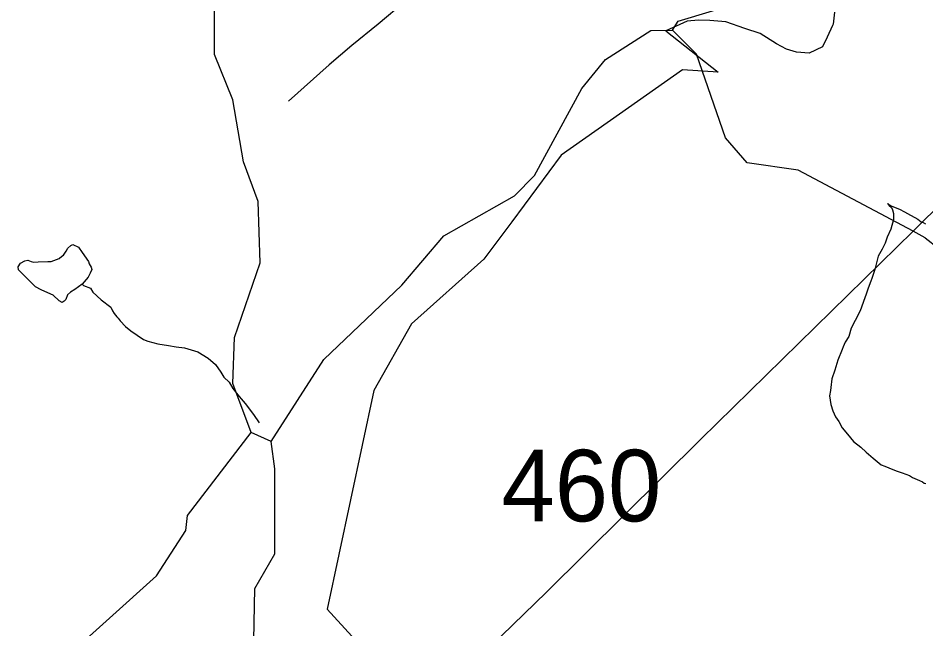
# Model space of a CAD drawing. Extents: x 2001466 to 2224147, y 644118 to 847247.
# Drawn here: x 2033047 to 2037207, y 697641 to 700441 of the extents above; entities that cross this region are included whole.
import ezdxf

# ---------------------------------------------------------------- set-up
doc = ezdxf.new("R2010")
doc.units = 0
for name, color, linetype in [('Exist Boundary Political City Limit New', 7, 'Continuous'), ('Exist Hydrographic Creek Single Shore', 7, 'Continuous'), ('Exist Hydrographic Misc Water Feature', 7, 'Continuous'), ('Exist Road Non-System Type 51', 7, 'Continuous'), ('Exist Road Secondary Structure Standard Bridge Number Label', 7, 'Continuous'), ('Exist Utilities Electrical Transmission Line', 7, 'Continuous'), ('Map Preparation Boundary City Limit Buffer Line', 7, 'Continuous')]:
    doc.layers.add(name, color=color, linetype=linetype)

msp = doc.modelspace()

# ---------------------------------------------------------------- linework, layer by layer
at = {"layer": 'Exist Boundary Political City Limit New'}
msp.add_lwpolyline([(2036787.4, 700468.3), (2036781.5, 700412.7), (2036778.9, 700407.2), (2036755, 700353.3), (2036733.2, 700309.6), (2036672.1, 700279.8), (2036614.2, 700284.5), (2036567.4, 700298.6), (2036522, 700323.6), (2036447, 700370.5), (2036376.8, 700393.9), (2036290.8, 700423.6), (2036217.2, 700429.9), (2036165, 700430.8), (2036112.9, 700426.9), (2036015.2, 700382.4), (2036254.6, 700192.9), (2036091.2, 700203.5), (2035802.2, 700000), (2035535.2, 699812.1), (2035310.2, 699507.4), (2035181.5, 699336.1), (2034850.1, 699039.1), (2034677.2, 698733.6), (2034464, 697730.9), (2034738.1, 697430.1)], dxfattribs=at)
at = {"layer": 'Exist Hydrographic Creek Single Shore'}
for p, q in [((2037204.1, 699434.3), (2037148.1, 699464.1)), ((2034206.5, 698500.3), (2034114.4, 698541.4))]:
    msp.add_line(p, q, dxfattribs=at)
for points in [[(2036046.4, 700385.4), (2036071.4, 700427.6), (2036371.4, 700516.6), (2036471.5, 700652.5), (2036496.5, 700760.2), (2036729.4, 700935.9), (2037054.4, 701391.9), (2037120.6, 701441.8), (2037159.2, 701462.1), (2037201.7, 701470.8)], [(2037204.1, 699434.3), (2037329.4, 699335.6), (2037662.4, 699246.8), (2037896.4, 699120.7), (2038346.5, 699147.6), (2038554.4, 699232), (2039020.5, 699330.7), (2039195.4, 699648.7), (2039444.3, 699797.9), (2039861.4, 699874.7), (2039927.4, 699925.8), (2040002.5, 700065.4), (2040285.5, 700282.7), (2040410.4, 700320), (2040491, 700297.3), (2040546.7, 700291.4), (2040638.4, 700298), (2040743.3, 700352.2), (2040901.4, 700427.7), (2041118.4, 700636.5), (2041267.4, 700836.9)], [(2034114.4, 698541.4), (2034031.4, 698766.3), (2034039.4, 698976.1), (2034156.4, 699318.3), (2034147.4, 699600.6), (2034080.4, 699782.4), (2034030.5, 700065.6), (2033947.5, 700274), (2033946.5, 700707.1), (2033930.5, 700792.8)], [(2034206.5, 698500.3), (2034447.4, 698875.9), (2034805.4, 699216.4), (2034997.4, 699442.2), (2035322.4, 699625.9), (2035413.4, 699719.2), (2035630.4, 700118.4), (2035738.4, 700250.7), (2035946.6, 700384.3), (2036046.4, 700385.4)], [(2037148.1, 699464.1), (2036621.4, 699743.8), (2036388.4, 699778.1), (2036288.4, 699891.7), (2036155.5, 700275), (2036046.4, 700385.4)], [(2033215.5, 697332.7), (2033265.3, 697508.9), (2033681.3, 697884.3), (2033815.4, 698091.5), (2033823.4, 698160.3), (2034114.4, 698541.4)], [(2034090.4, 696983.5), (2034140.5, 697067.7), (2034165.5, 697224.8), (2034123.4, 697350.2), (2034131.4, 697825.9), (2034223.3, 697984.8), (2034223.5, 698375.2), (2034206.5, 698500.3)]]:
    msp.add_lwpolyline(points, dxfattribs=at)
at = {"layer": 'Exist Hydrographic Misc Water Feature'}
for points in [[(2037030.5, 699591.1), (2037038.5, 699581.1), (2037048.5, 699573.1), (2037054.4, 699561.2), (2037058.8, 699545.2), (2037058.5, 699517.1), (2037046.7, 699473.2), (2037028.6, 699437.1), (2037020.6, 699409.1), (2037006.7, 699381.2), (2036988.8, 699349.1), (2036972.8, 699289.1), (2036958.7, 699247.1), (2036954.8, 699235.1), (2036942.7, 699203.2), (2036932.9, 699175.1), (2036926.7, 699159.1), (2036905, 699099.1), (2036882.8, 699055.1), (2036865, 699019.1), (2036853.1, 698981.1), (2036837.1, 698955.1), (2036827, 698933.1), (2036822.9, 698921.2), (2036803.1, 698873.1), (2036789.1, 698827.1), (2036775.2, 698787.2), (2036771.1, 698747.1), (2036769.2, 698733.1), (2036765.1, 698709.1), (2036771.1, 698669.1), (2036781.1, 698641.1), (2036787.1, 698627.1), (2036793.2, 698613.1), (2036807.2, 698591.1), (2036823.4, 698563.2), (2036847.3, 698533.2), (2036875.2, 698499.2), (2036909.3, 698473.3), (2036933.3, 698451.3), (2036965.3, 698423.2), (2037001.3, 698393.3), (2037019.2, 698387.3), (2037037.2, 698379.3), (2037071.3, 698365.4), (2037097.3, 698355.4), (2037131.3, 698343.4), (2037145.3, 698335.4), (2037167.2, 698325.4), (2037177.3, 698321.4), (2037191.2, 698315.4), (2037199.2, 698309.4), (2037207.2, 698307.4)], [(2037030.5, 699591.1), (2037040.5, 699585.1), (2037050.6, 699579.2), (2037086.6, 699565.2), (2037108.6, 699553.2), (2037136.5, 699537.2), (2037156.6, 699527.2), (2037170.5, 699519.2), (2037184.5, 699507.2), (2037194.7, 699503.2), (2037204.5, 699497.2)], [(2033341.4, 699220.9), (2033307.5, 699196.9), (2033287.4, 699184.9), (2033273.5, 699172.9), (2033265.5, 699150.9), (2033257.5, 699142.9), (2033249.5, 699136.9), (2033235.4, 699144.9), (2033207.5, 699170.8), (2033169.5, 699186.8), (2033153.5, 699194.8), (2033127.5, 699208.8), (2033105.3, 699230.7), (2033081.4, 699254.7), (2033061.5, 699274.8), (2033049.4, 699286.8), (2033047.3, 699300.7), (2033057.4, 699316.7), (2033077.3, 699328.7), (2033091.4, 699330.7), (2033107.4, 699324.7), (2033119.3, 699322.7), (2033139.4, 699322.8), (2033183.3, 699324.8), (2033199.3, 699324.8), (2033235.4, 699338.9), (2033247.2, 699348.8), (2033255.2, 699354.8), (2033267.3, 699372.8), (2033275.3, 699386.9), (2033289.3, 699398.8), (2033297.3, 699402.8), (2033323.3, 699390.9), (2033341.4, 699366.9), (2033369.3, 699325), (2033373.4, 699314.9), (2033381.3, 699299), (2033385.2, 699288.9), (2033377.2, 699270.9), (2033367.4, 699252.9), (2033359.4, 699242.9), (2033341.4, 699220.9)], [(2033341.4, 699220.9), (2033347.5, 699214.9), (2033379.5, 699202.9), (2033389.3, 699185), (2033427.5, 699148.9), (2033471.4, 699115), (2033479.4, 699099), (2033487.4, 699087), (2033499.5, 699071), (2033505.4, 699065), (2033515.5, 699053.1), (2033539.4, 699027.1), (2033563.4, 699007.1), (2033621.5, 698967.1), (2033641.4, 698959.1), (2033687.5, 698947.2), (2033735.5, 698939.2), (2033771.4, 698933.2), (2033809.5, 698929.3), (2033871.4, 698911.3), (2033917.4, 698881.3), (2033951.4, 698853.3), (2033975.6, 698817.4), (2033989.5, 698795.4), (2034013.5, 698771.4), (2034031.6, 698743.4), (2034053.5, 698713.4), (2034069.5, 698695.4)], [(2034069.5, 698695.4), (2034087.5, 698673.5), (2034125.7, 698623.5), (2034151.7, 698585.5)]]:
    msp.add_lwpolyline(points, dxfattribs=at)
at = {"layer": 'Exist Road Non-System Type 51'}
msp.add_lwpolyline([(2035802, 701329.4), (2035704.1, 701249.3), (2035594.1, 701167.4), (2035474.1, 701073.2), (2035366.3, 700993.2), (2035244.2, 700891.3), (2035138.3, 700787.2), (2035036.4, 700697.1), (2034922.3, 700605), (2034820.3, 700517.1), (2034696.4, 700413), (2034576.6, 700314.8), (2034472.6, 700226.9), (2034286.6, 700060.7)], dxfattribs=at)
at = {"layer": 'Exist Utilities Electrical Transmission Line'}
for points in [[(2037148.1, 699464.1), (2037205.1, 699520), (2039687.3, 701890.9)], [(2033499.3, 696037.5), (2033602, 696006.1), (2033863.4, 696258.6), (2034348.3, 696725.8), (2034849, 697209), (2035467.7, 697808.5), (2036175.9, 698510.3), (2037148.1, 699464.1)]]:
    msp.add_lwpolyline(points, dxfattribs=at)
at = {"layer": 'Map Preparation Boundary City Limit Buffer Line'}
msp.add_lwpolyline([(2036787.4, 700468.3), (2036781.5, 700412.7), (2036778.9, 700407.2), (2036755, 700353.3), (2036733.2, 700309.6), (2036672.1, 700279.8), (2036614.2, 700284.5), (2036567.4, 700298.6), (2036522, 700323.6), (2036447, 700370.5), (2036376.8, 700393.9), (2036290.8, 700423.6), (2036217.2, 700429.9), (2036165, 700430.8), (2036112.9, 700426.9), (2036015.2, 700382.4), (2036254.6, 700192.9), (2036091.2, 700203.5), (2035802.2, 700000), (2035535.2, 699812.1), (2035310.2, 699507.4), (2035181.5, 699336.1), (2034850.1, 699039.1), (2034677.2, 698733.6), (2034464, 697730.9), (2034738.1, 697430.1)], dxfattribs=at)

# ---------------------------------------------------------------- texts
at = {"layer": 'Exist Road Secondary Structure Standard Bridge Number Label'}
msp.add_text('460', height=328.08, dxfattribs=at).set_placement((2035262.4, 698133.7))

doc.saveas('drawing.dxf')
